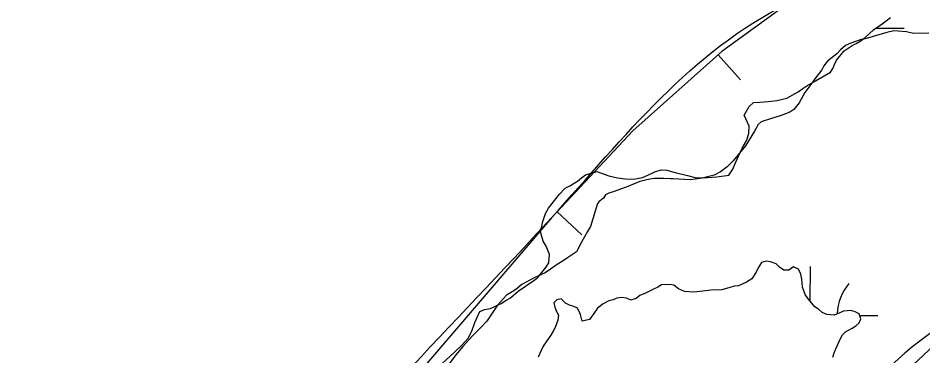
# Model space of a CAD drawing. Extents: x 3187622 to 3225504, y 800805 to 826213.
# Drawn here: x 3194456 to 3195126, y 817033 to 817283 of the extents above; entities that cross this region are included whole.
import ezdxf

# ---------------------------------------------------------------- set-up
doc = ezdxf.new("R2010")
doc.units = 0
for name, color, linetype in [('V-BORW-LINE', 7, 'Continuous'), ('V-SITE-VEGE', 7, 'Continuous'), ('V-WETL-SWMP', 7, 'Continuous')]:
    doc.layers.add(name, color=color, linetype=linetype)

msp = doc.modelspace()

# ---------------------------------------------------------------- linework, layer by layer
at = {"layer": 'V-BORW-LINE'}
for p, q in [((3194974.44, 817255.76), (3194991.09, 817237.11)), ((3194855.26, 817139.58), (3194873.5, 817122.49))]:
    msp.add_line(p, q, dxfattribs=at)
for points in [[(3195025.56, 817293.29), (3194977.11, 817258.14), (3194911.4, 817199.5), (3194851.12, 817135.17), (3194746.93, 817013.51)], [(3195083.93, 816993.46), (3195161.32, 817066.03)]]:
    msp.add_lwpolyline(points, dxfattribs=at)
for points in [[(3195014.15, 820127.75), (3195051.19, 820036.46), (3195079.12, 820023.13), (3195095.71, 820005.48), (3195110.87, 819937.09), (3195175.18, 819834.09), (3195197.05, 819771.03), (3195216.38, 819742.56), (3195236.04, 819732.06), (3195343.12, 819557.82), (3195386.44, 819443.91), (3195423.7, 819413.93), (3195435.21, 819377.25), (3195508.27, 819247.2), (3195522.81, 819188.06), (3195531.45, 819165.39), (3195561.32, 819136.96), (3195612.02, 819024.14), (3195671.57, 818940.87), (3195804.67, 818724.14), (3195856.56, 818587.84), (3195891.34, 818540.3), (3195946.95, 818432.98), (3195956.46, 818375.34), (3195967.94, 818321.95), (3195990.82, 818279.05), (3196012.85, 818284.02), (3196051.01, 818244.87), (3196059.66, 818210.47), (3196153.95, 818074.67), (3196181.72, 817999.75), (3196229.44, 817932.57), (3196235.77, 817878.6), (3196234, 817870.87), (3196216.51, 817843.18), (3196019.64, 817732.45), (3196013.69, 817705.61), (3195965.94, 817606.89), (3195937.72, 817579.99), (3195806.13, 817496.91), (3195442.67, 817228.37), (3195277.14, 817095.71), (3195161.32, 817066.03), (3195006.88, 816920.63), (3194988.89, 816904.25), (3194750.38, 816771.52), (3194626.73, 816626.04), (3194574.39, 816615.09), (3194537.13, 816629.54), (3194501.95, 816686.66), (3194504.96, 816727.79), (3194556.89, 816766.49), (3194645.98, 816889.8), (3194851.12, 817135.17), (3195025.56, 817293.29), (3195054.54, 817305.11), (3195088.97, 817312.31), (3195131.73, 817304.68), (3195173.61, 817273.69), (3195209.05, 817258.25), (3195260.24, 817261.31), (3195353.01, 817281.39), (3195400.75, 817303.61), (3195373.09, 817435.12), (3195339.33, 817521), (3195289.98, 817592.8), (3195254.4, 817614.07), (3195190.76, 817615.52), (3195163.19, 817607.83), (3195157.18, 817596.8), (3195038.44, 817517.79), (3194984.54, 817508.55), (3194920.16, 817535.33), (3194908.54, 817585.46), (3194818.39, 817760.02), (3194797.87, 817802.86), (3194765.35, 817861.17), (3194714.04, 817919.63), (3194687.02, 818000.29), (3194630.78, 818119.48), (3194667.35, 818141.82), (3194702.39, 818151.49), (3194837.38, 818213.06), (3194902.29, 818255.28), (3194911.56, 818327.13), (3194902.19, 818415.3), (3194985.45, 818303.67), (3195064.11, 818358.96), (3195105.49, 818400.26), (3195062.31, 818499.25), (3195048.25, 818530.37), (3195002.15, 818631.92), (3194941.61, 818693.57), (3194763.92, 818992.26), (3194734, 819033.87), (3194637.04, 819125.69), (3194584.72, 819145.81)], [(3196241.27, 817112.96), (3196187.2, 817101.14), (3196138.75, 817032.74), (3196088.43, 817012.87), (3195953, 816925.99), (3195899.33, 816905.37), (3195781.81, 816806.71), (3195594.28, 816676.7), (3195413.44, 816523.58), (3195389.29, 816511.09), (3195313.02, 816463.37), (3195245.55, 816442.85), (3195222.3, 816414.73), (3195163.29, 816387.92), (3195047.51, 816304.89), (3194935.14, 816249.6), (3194812.99, 816161.04), (3194805.91, 816145.66), (3194746.05, 816094.04), (3194647.8, 816043.7), (3194629.58, 816032.25), (3194591.91, 815986.22), (3194549.08, 815951.34), (3194395.29, 815874.38), (3194258.39, 815765.48), (3194069.15, 815636.55), (3194006.7, 815583.46), (3193831.37, 815468.22), (3193729.92, 815426.83), (3193580.77, 815328.06), (3193563.72, 815307.5), (3193551.24, 815258.96), (3193525.83, 815245.59), (3193501.57, 815240.11), (3193462.89, 815234.89), (3193427.69, 815199.97), (3193352.7, 815199.74), (3193347.08, 815190.96), (3193324.73, 815165.28), (3193207.42, 815103.3), (3193237.1, 814978.4), (3193295.13, 814940.81), (3193324.37, 814933.34), (3193440.81, 814978.41), (3193485.54, 815011.38), (3193578.25, 815059), (3193615.71, 815092.97), (3193655.97, 815109.39), (3193736.38, 815214.03), (3193778.98, 815244.75), (3193816.96, 815264.77), (3194141.69, 815425.78), (3194196.67, 815443.18), (3194301.91, 815498.91), (3194468.77, 815564.75), (3194506.33, 815578.81), (3194775.79, 815754.88), (3194894.14, 815820.02), (3195170.73, 816004.74), (3195286.56, 816071.95), (3195340.18, 816114.84), (3195742.43, 816429.66), (3195817.31, 816477.06), (3196015.71, 816636.79), (3196072.23, 816673.3), (3196182.84, 816763.66), (3196298.35, 816843.98), (3196542.12, 816994.91), (3196608.52, 817020.17), (3196642.12, 817042.71), (3196645.81, 817058.79), (3196635.5, 817099.25), (3196589.31, 817224.53), (3196534.67, 817258.79), (3196478.87, 817245.01), (3196376.28, 817177.57), (3196308.53, 817147.9), (3196241.27, 817112.96)]]:
    msp.add_spline(points, degree=3, dxfattribs=at)
at = {"layer": 'V-SITE-VEGE'}
for p, q in [((3195099.4, 817272.12), (3195083.27, 817267.52)), ((3195104.64, 817273.38), (3195099.4, 817272.12)), ((3195113.95, 817272.66), (3195104.64, 817273.38)), ((3195119.22, 817271.5), (3195113.95, 817272.66)), ((3195130.53, 817271.6), (3195119.22, 817271.5)), ((3195072.8, 817264.19), (3195068.77, 817262.53)), ((3195080.45, 817267.09), (3195072.8, 817264.19)), ((3195083.27, 817267.52), (3195080.45, 817267.09)), ((3195065.16, 817259.26), (3195062.36, 817256.4)), ((3195068.77, 817262.53), (3195065.16, 817259.26)), ((3195055.54, 817251.08), (3195052.74, 817247.42)), ((3195062.36, 817256.4), (3195055.54, 817251.08)), ((3195051.15, 817244.58), (3195046.76, 817238.87)), ((3195052.74, 817247.42), (3195051.15, 817244.58)), ((3195046.76, 817238.87), (3195043.96, 817234.81)), ((3195043.96, 817234.81), (3195038.78, 817227.88)), ((3195038.78, 817227.88), (3195034.4, 817220.16)), ((3195034.4, 817220.16), (3195030.41, 817215.27)), ((3195021.15, 817210.74), (3195013.89, 817208.65)), ((3195027.6, 817213.22), (3195021.15, 817210.74)), ((3195030.41, 817215.27), (3195027.6, 817213.22)), ((3195004.23, 817204.11), (3195001.45, 817199.23)), ((3195006.24, 817206.15), (3195004.23, 817204.11)), ((3195013.89, 817208.65), (3195006.24, 817206.15)), ((3195001.45, 817199.23), (3194994.68, 817188.25)), ((3194994.68, 817188.25), (3194985.49, 817177.25)), ((3194985.49, 817177.25), (3194981.08, 817172.76)), ((3194981.08, 817172.76), (3194976.27, 817169.08)), ((3194923.77, 817163.73), (3194916.5, 817162.05)), ((3194927.4, 817164.17), (3194923.77, 817163.73)), ((3194934.27, 817164.24), (3194927.4, 817164.17)), ((3194939.12, 817163.88), (3194934.27, 817164.24)), ((3194941.15, 817163.9), (3194939.12, 817163.88)), ((3194954.09, 817163.21), (3194941.15, 817163.9)), ((3194962.57, 817164.5), (3194954.09, 817163.21)), ((3194971.44, 817166.61), (3194962.57, 817164.5)), ((3194976.27, 817169.08), (3194971.44, 817166.61)), ((3194907.65, 817158.32), (3194897.58, 817154.59)), ((3194916.5, 817162.05), (3194907.65, 817158.32)), ((3194891.13, 817152.1), (3194889.54, 817149.66)), ((3194893.54, 817153.34), (3194891.13, 817152.1)), ((3194897.58, 817154.59), (3194893.54, 817153.34)), ((3194885.13, 817145.58), (3194880.03, 817128.55)), ((3194886.33, 817147.21), (3194885.13, 817145.58)), ((3194889.54, 817149.66), (3194886.33, 817147.21)), ((3194877.64, 817124.89), (3194873.27, 817117.17)), ((3194880.03, 817128.55), (3194877.64, 817124.89)), ((3194873.27, 817117.17), (3194869.7, 817109.86)), ((3194869.7, 817109.86), (3194862.87, 817105.35)), ((3194862.87, 817105.35), (3194858.85, 817102.88)), ((3194850.42, 817097.14), (3194846.4, 817094.28)), ((3194855.23, 817100.42), (3194850.42, 817097.14)), ((3194858.85, 817102.88), (3194855.23, 817100.42)), ((3194838.35, 817090.56), (3194829.1, 817085.62)), ((3194846.4, 817094.28), (3194838.35, 817090.56)), ((3194829.1, 817085.62), (3194824.69, 817081.94)), ((3194817.85, 817077.83), (3194811.05, 817070.49)), ((3194821.87, 817080.3), (3194817.85, 817077.83)), ((3194824.69, 817081.94), (3194821.87, 817080.3)), ((3194811.05, 817070.49), (3194803.07, 817058.7)), ((3194803.07, 817058.7), (3194799.08, 817054.21)), ((3194799.08, 817054.21), (3194792.67, 817047.68)), ((3194792.67, 817047.68), (3194785.46, 817039.94)), ((3194785.46, 817039.94), (3194780.27, 817033.82)), ((3194780.27, 817033.82), (3194773.08, 817024.05))]:
    msp.add_line(p, q, dxfattribs=at)
at = {"layer": 'V-WETL-SWMP'}
for p, q in [((3195091.52, 817275.45), (3195112.31, 817275.41)), ((3195042.74, 817073.36), (3195042.79, 817098.95)), ((3195079.39, 817062.87), (3195092.72, 817062.85))]:
    msp.add_line(p, q, dxfattribs=at)
for points in [[(3195076.62, 817264.06), (3195079.67, 817265.84), (3195083.38, 817268.51), (3195089.48, 817274.06), (3195096.02, 817278.52), (3195098.86, 817280.74), (3195102.13, 817283.19)], [(3194770.1, 817027.29), (3194779.03, 817035.5), (3194784.91, 817041.05), (3194789.47, 817045.92), (3194792.06, 817051.22), (3194794.19, 817057.6), (3194798.07, 817065.77), (3194801.35, 817067.33), (3194805.95, 817068.04), (3194813.82, 817071.62), (3194817.97, 817074.3), (3194820.59, 817075.86), (3194826.47, 817080.75), (3194838.04, 817088.76), (3194840.87, 817090.99), (3194843.91, 817094.53), (3194846.95, 817098.29), (3194849.11, 817101.82), (3194849.49, 817107.98), (3194847.02, 817114.1), (3194845.01, 817117.82), (3194842.97, 817124.82), (3194844.65, 817132.31), (3194846.57, 817138.25), (3194848.73, 817142.23), (3194856.98, 817152.62), (3194861.11, 817157.06), (3194864.6, 817158.84), (3194870.28, 817162.19), (3194873.33, 817164.64), (3194876.17, 817166.86), (3194884.71, 817169.36), (3194893.52, 817166.15), (3194899.9, 817164.67), (3194905.62, 817163.84), (3194911.77, 817163.68), (3194918.57, 817164.84), (3194922.5, 817166.64), (3194927.53, 817169.1), (3194932.35, 817170.69), (3194936.52, 817170.29), (3194942.69, 817168.59), (3194951.71, 817166.48), (3194957.43, 817164.99), (3194963.15, 817164.61), (3194973.46, 817165.36), (3194982.45, 817166.55), (3194985.26, 817171.19), (3194986.98, 817175.37), (3194992.15, 817186.62), (3194995.6, 817192.58), (3194997.31, 817197.65), (3194997.48, 817202.92), (3194993.67, 817211.01), (3194997.34, 817217.41), (3195000.61, 817220.3), (3195005.44, 817220.57), (3195011.8, 817221.06), (3195017.95, 817221.78), (3195025.39, 817223.61), (3195033.69, 817228.3), (3195037.18, 817230.75), (3195040.24, 817232.75), (3195046.57, 817236.55), (3195057.71, 817242.8), (3195059.44, 817245.45), (3195060.73, 817248.54), (3195062.02, 817251.84), (3195067.88, 817258.71), (3195073.78, 817262.49), (3195076.62, 817264.06)], [(3195059.36, 817031.93), (3195060.33, 817035.07), (3195061.74, 817038.21), (3195065.05, 817045.83), (3195066.46, 817048.51), (3195068.76, 817050.72), (3195073.78, 817053.34), (3195076.53, 817055.09), (3195078.83, 817057.31), (3195080.25, 817060.44), (3195078.96, 817064.08), (3195075.83, 817065.5), (3195072.68, 817066.46), (3195067.25, 817066.11), (3195064.52, 817064.81), (3195060.42, 817063.08), (3195055.01, 817063.64), (3195051.42, 817065.07), (3195048.75, 817067.38), (3195046.08, 817069.23), (3195043.87, 817071.99), (3195041.22, 817075.2), (3195039.02, 817078.41), (3195036.87, 817083.87), (3195036.53, 817089.75), (3195035.7, 817093.38), (3195033.96, 817097.03), (3195030.38, 817098.91), (3195026.72, 817096.27), (3195023.1, 817096.34), (3195019.99, 817098.66), (3195017.32, 817100.97), (3195013.28, 817102.4), (3195010.13, 817102.91), (3195006.5, 817102.08), (3195004.16, 817098.06), (3195002.75, 817094.92), (3194999.49, 817090.02), (3194995.37, 817087.38), (3194989.45, 817084.79), (3194986.27, 817084.4), (3194983.1, 817083.55), (3194977.19, 817081.86), (3194969.05, 817081.57), (3194963.16, 817080.78), (3194956.37, 817080), (3194949.6, 817080.59), (3194945.12, 817082.48), (3194941.56, 817085.26), (3194938.41, 817085.77), (3194932.53, 817085.44), (3194929.78, 817083.68), (3194926.59, 817082.39), (3194920.66, 817079.34), (3194916.56, 817077.61), (3194913.81, 817075.4), (3194909.72, 817074.13), (3194906.58, 817075.54), (3194902.98, 817076.07), (3194899.35, 817075.68), (3194896.62, 817074.38), (3194893.44, 817073.54), (3194889.33, 817071.36), (3194885.21, 817068.28), (3194882.42, 817064.26), (3194879.17, 817059.81), (3194873.72, 817058.56), (3194872.46, 817063.55), (3194870.29, 817068.11), (3194867.61, 817069.52), (3194864.46, 817070.48), (3194861.33, 817071.9), (3194858.23, 817075.12), (3194855.05, 817074.28), (3194852.75, 817072.07), (3194853.59, 817068.89), (3194854.88, 817065.7), (3194856.18, 817062.96), (3194855.66, 817059.36), (3194853.75, 817053.97), (3194852.34, 817051.29), (3194850.48, 817048.16), (3194847.69, 817044.15), (3194844.9, 817040.14), (3194843.48, 817037), (3194841.13, 817032.08)]]:
    msp.add_lwpolyline(points, dxfattribs=at)
msp.add_arc((3195097.96, 817063.31), 35.25, 139.11148, 178.78769, dxfattribs=at)

doc.saveas('drawing.dxf')
